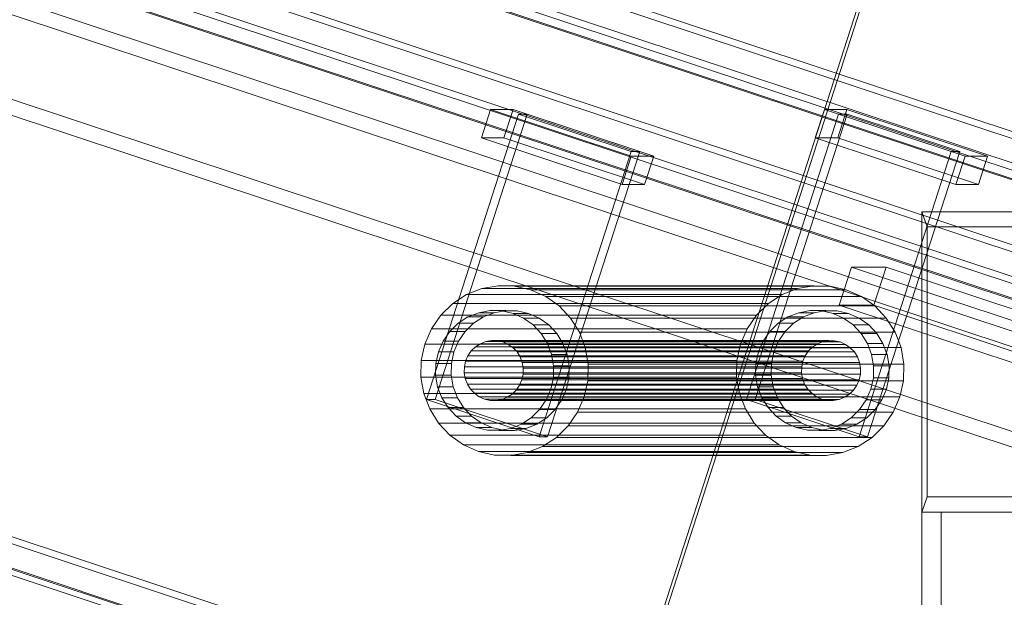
# Model space of a CAD drawing. Header units: millimetres. Extents: x -4395 to 65662, y -65530 to 6847.
# Tile 884 of 1034: x 26260 to 26456, y 226 to 341. Entities that reach past the tile are written whole.
import ezdxf

# ---------------------------------------------------------------- set-up
doc = ezdxf.new("R2010")
doc.units = ezdxf.units.MM
doc.layers.add('lateral_C06', color=7, linetype='Continuous', lineweight=0)
doc.layers.add('lateral_C07', color=7, linetype='Continuous', lineweight=0)

msp = doc.modelspace()

# ---------------------------------------------------------------- linework, layer by layer
at = {"layer": 'lateral_C06'}
for p, q in [((26440.004, 242.855), (26440.004, 302.855)), ((26440.004, 302.855), (27002.653, 302.855)), ((26441.046, 299.855), (26440.004, 302.855)), ((26440.004, 302.855), (26460.843, 302.855)), ((27003.695, 299.855), (26441.046, 299.855)), ((26441.046, 299.855), (26441.046, 245.855)), ((26459.801, 299.855), (26441.046, 299.855)), ((26441.046, 245.855), (26440.004, 242.855)), ((27003.695, 245.855), (26441.046, 245.855)), ((26441.046, 245.855), (26459.801, 245.855)), ((26440.004, 12), (26440.004, 242.855)), ((26440.004, 242.855), (26460.843, 242.855)), ((26440.004, 242.855), (26443.859, 242.855)), ((26496.269, 242.855), (26440.004, 242.855)), ((26440.004, 242.855), (27002.653, 242.855)), ((26462.614, 242.855), (26443.859, 242.855)), ((26443.859, 242.855), (26443.859, 12)), ((26443.859, 242.855), (26494.498, 242.855))]:
    msp.add_line(p, q, dxfattribs=at)
at = {"layer": 'lateral_C07'}
for p, q in [((19884.41, 2478.743), (26575.045, 255.924)), ((26579.362, 255.924), (19888.727, 2478.743)), ((19952.619, 2478.743), (26643.254, 255.924)), ((26647.571, 255.924), (19956.936, 2478.743)), ((26573.206, 250.221), (19882.571, 2473.041)), ((19886.889, 2473.041), (26577.524, 250.221)), ((26641.416, 250.221), (19950.781, 2473.041)), ((19955.098, 2473.041), (26645.733, 250.221)), ((19881.652, 2470.19), (26572.287, 247.37)), ((26572.978, 247.37), (19882.343, 2470.19)), ((19953.488, 2470.19), (26644.123, 247.37)), ((26644.814, 247.37), (19954.179, 2470.19)), ((19944.954, 2422.758), (26504.531, 243.48)), ((26564.97, 243.48), (20005.393, 2422.758)), ((26503.612, 240.628), (19944.035, 2419.907)), ((20004.474, 2419.907), (26564.051, 240.628)), ((19909.732, 2345.686), (26600.367, 122.867)), ((26604.684, 122.867), (19914.049, 2345.686)), ((26598.529, 117.164), (19907.894, 2339.984)), ((26602.155, 117.164), (19911.52, 2339.984)), ((19912.211, 2339.984), (26602.846, 117.164)), ((26443.013, 170.036), (25321.53, 542.624)), ((25322.221, 542.624), (26443.704, 170.036)), ((26371.177, 170.036), (26434.589, 366.77)), ((26435.28, 366.77), (26371.868, 170.036)), ((26352.069, 317.606), (26353.907, 323.308)), ((26358.397, 323.308), (26353.907, 323.308)), ((26353.907, 323.308), (26381.991, 313.978)), ((26356.559, 317.606), (26358.397, 323.308)), ((26386.48, 313.978), (26358.397, 323.308)), ((26418.724, 317.606), (26420.562, 323.308)), ((26425.052, 323.308), (26420.562, 323.308)), ((26420.562, 323.308), (26448.646, 313.978)), ((26423.214, 317.606), (26425.052, 323.308)), ((26453.136, 313.978), (26425.052, 323.308)), ((26341.098, 265.351), (26359.478, 322.375)), ((26342.825, 265.351), (26361.205, 322.375)), ((26361.205, 322.375), (26359.478, 322.375)), ((26359.478, 322.375), (26381.945, 314.911)), ((26383.672, 314.911), (26361.205, 322.375)), ((26404.99, 265.351), (26423.371, 322.375)), ((26406.717, 265.351), (26425.097, 322.375)), ((26425.097, 322.375), (26423.371, 322.375)), ((26423.371, 322.375), (26445.838, 314.911)), ((26447.565, 314.911), (26425.097, 322.375)), ((26380.153, 308.276), (26352.069, 317.606)), ((26352.069, 317.606), (26356.559, 317.606)), ((26356.559, 317.606), (26384.642, 308.276)), ((26446.808, 308.276), (26418.724, 317.606)), ((26418.724, 317.606), (26423.214, 317.606)), ((26423.214, 317.606), (26451.298, 308.276)), ((26363.565, 257.887), (26381.945, 314.911)), ((26383.672, 314.911), (26365.292, 257.887)), ((26381.945, 314.911), (26383.672, 314.911)), ((26427.458, 257.887), (26445.838, 314.911)), ((26447.565, 314.911), (26429.184, 257.887)), ((26445.838, 314.911), (26447.565, 314.911)), ((26380.153, 308.276), (26381.991, 313.978)), ((26381.991, 313.978), (26386.48, 313.978)), ((26386.48, 313.978), (26384.642, 308.276)), ((26446.808, 308.276), (26448.646, 313.978)), ((26448.646, 313.978), (26453.136, 313.978)), ((26453.136, 313.978), (26451.298, 308.276)), ((26384.642, 308.276), (26380.153, 308.276)), ((26451.298, 308.276), (26446.808, 308.276)), ((26423.511, 284.172), (26425.962, 291.775)), ((26432.869, 291.775), (26425.962, 291.775)), ((26425.962, 291.775), (26585.104, 238.903)), ((26430.419, 284.172), (26432.869, 291.775)), ((26592.011, 238.903), (26432.869, 291.775)), ((26349.119, 286.286), (26352.179, 287.494)), ((26352.179, 287.494), (26355.411, 288.073)), ((26415.208, 287.494), (26352.179, 287.494)), ((26355.411, 288.073), (26358.693, 288.001)), ((26418.44, 288.073), (26355.411, 288.073)), ((26358.693, 288.001), (26361.898, 287.28)), ((26421.722, 288.001), (26358.693, 288.001)), ((26361.898, 287.28), (26364.902, 285.938)), ((26424.927, 287.28), (26361.898, 287.28)), ((26415.208, 287.494), (26412.148, 286.286)), ((26418.44, 288.073), (26415.208, 287.494)), ((26421.722, 288.001), (26418.44, 288.073)), ((26424.927, 287.28), (26421.722, 288.001)), ((26427.931, 285.938), (26424.927, 287.28)), ((26346.351, 284.495), (26349.119, 286.286)), ((26412.148, 286.286), (26349.119, 286.286)), ((26364.902, 285.938), (26367.591, 284.027)), ((26427.931, 285.938), (26364.902, 285.938)), ((26412.148, 286.286), (26409.38, 284.495)), ((26430.62, 284.027), (26427.931, 285.938)), ((26343.98, 282.191), (26346.351, 284.495)), ((26409.38, 284.495), (26346.351, 284.495)), ((26367.591, 284.027), (26369.861, 281.619)), ((26430.62, 284.027), (26367.591, 284.027)), ((26409.38, 284.495), (26407.009, 282.191)), ((26582.653, 231.3), (26423.511, 284.172)), ((26423.511, 284.172), (26430.419, 284.172)), ((26430.419, 284.172), (26589.561, 231.3)), ((26432.891, 281.619), (26430.62, 284.027)), ((26342.097, 279.46), (26343.98, 282.191)), ((26407.009, 282.191), (26343.98, 282.191)), ((26347.406, 280.562), (26349.36, 281.826)), ((26349.36, 281.826), (26351.52, 282.679)), ((26352.468, 281.826), (26349.36, 281.826)), ((26352.468, 281.826), (26350.514, 280.562)), ((26351.52, 282.679), (26353.801, 283.088)), ((26354.628, 282.679), (26351.52, 282.679)), ((26354.628, 282.679), (26352.468, 281.826)), ((26353.801, 283.088), (26356.118, 283.037)), ((26356.91, 283.088), (26353.801, 283.088)), ((26356.91, 283.088), (26354.628, 282.679)), ((26356.118, 283.037), (26358.38, 282.528)), ((26359.226, 283.037), (26356.118, 283.037)), ((26359.226, 283.037), (26356.91, 283.088)), ((26358.38, 282.528), (26360.501, 281.58)), ((26361.488, 282.528), (26358.38, 282.528)), ((26361.488, 282.528), (26359.226, 283.037)), ((26360.501, 281.58), (26362.399, 280.231)), ((26363.609, 281.58), (26360.501, 281.58)), ((26363.609, 281.58), (26361.488, 282.528)), ((26365.507, 280.231), (26363.609, 281.58)), ((26369.861, 281.619), (26371.625, 278.809)), ((26432.891, 281.619), (26369.861, 281.619)), ((26407.009, 282.191), (26405.127, 279.46)), ((26411.299, 280.562), (26413.253, 281.826)), ((26413.253, 281.826), (26415.412, 282.679)), ((26416.361, 281.826), (26413.253, 281.826)), ((26416.361, 281.826), (26414.407, 280.562)), ((26415.412, 282.679), (26417.694, 283.088)), ((26418.52, 282.679), (26415.412, 282.679)), ((26418.52, 282.679), (26416.361, 281.826)), ((26417.694, 283.088), (26420.01, 283.037)), ((26420.802, 283.088), (26417.694, 283.088)), ((26420.802, 283.088), (26418.52, 282.679)), ((26420.01, 283.037), (26422.273, 282.528)), ((26423.119, 283.037), (26420.01, 283.037)), ((26423.119, 283.037), (26420.802, 283.088)), ((26422.273, 282.528), (26424.394, 281.58)), ((26425.381, 282.528), (26422.273, 282.528)), ((26425.381, 282.528), (26423.119, 283.037)), ((26424.394, 281.58), (26426.292, 280.231)), ((26427.502, 281.58), (26424.394, 281.58)), ((26427.502, 281.58), (26425.381, 282.528)), ((26429.4, 280.231), (26427.502, 281.58)), ((26434.654, 278.809), (26432.891, 281.619)), ((26340.776, 276.41), (26342.097, 279.46)), ((26405.127, 279.46), (26342.097, 279.46)), ((26345.732, 278.935), (26347.406, 280.562)), ((26350.514, 280.562), (26347.406, 280.562)), ((26350.514, 280.562), (26348.841, 278.935)), ((26362.399, 280.231), (26364.002, 278.532)), ((26365.507, 280.231), (26362.399, 280.231)), ((26367.11, 278.532), (26365.507, 280.231)), ((26405.127, 279.46), (26403.805, 276.41)), ((26409.625, 278.935), (26411.299, 280.562)), ((26414.407, 280.562), (26411.299, 280.562)), ((26414.407, 280.562), (26412.733, 278.935)), ((26426.292, 280.231), (26427.894, 278.532)), ((26429.4, 280.231), (26426.292, 280.231)), ((26431.002, 278.532), (26429.4, 280.231)), ((26344.404, 277.008), (26345.732, 278.935)), ((26348.841, 278.935), (26345.732, 278.935)), ((26348.841, 278.935), (26347.512, 277.008)), ((26364.002, 278.532), (26365.247, 276.548)), ((26367.11, 278.532), (26364.002, 278.532)), ((26368.355, 276.548), (26367.11, 278.532)), ((26371.625, 278.809), (26372.815, 275.703)), ((26434.654, 278.809), (26371.625, 278.809)), ((26408.296, 277.008), (26409.625, 278.935)), ((26412.733, 278.935), (26409.625, 278.935)), ((26412.733, 278.935), (26411.404, 277.008)), ((26427.894, 278.532), (26429.139, 276.548)), ((26431.002, 278.532), (26427.894, 278.532)), ((26432.248, 276.548), (26431.002, 278.532)), ((26435.844, 275.703), (26434.654, 278.809)), ((26340.066, 273.156), (26340.776, 276.41)), ((26340.776, 276.41), (26403.805, 276.41)), ((26343.471, 274.855), (26344.404, 277.008)), ((26347.512, 277.008), (26344.404, 277.008)), ((26347.512, 277.008), (26346.579, 274.855)), ((26350.046, 275.029), (26350.882, 275.843)), ((26350.882, 275.843), (26351.859, 276.475)), ((26418.229, 275.843), (26350.882, 275.843)), ((26351.859, 276.475), (26352.939, 276.901)), ((26419.206, 276.475), (26351.859, 276.475)), ((26352.939, 276.901), (26354.08, 277.105)), ((26420.285, 276.901), (26352.939, 276.901)), ((26354.08, 277.105), (26355.238, 277.08)), ((26421.426, 277.105), (26354.08, 277.105)), ((26355.238, 277.08), (26356.369, 276.825)), ((26422.584, 277.08), (26355.238, 277.08)), ((26356.369, 276.825), (26357.43, 276.352)), ((26423.716, 276.825), (26356.369, 276.825)), ((26357.43, 276.352), (26358.379, 275.677)), ((26424.776, 276.352), (26357.43, 276.352)), ((26358.379, 275.677), (26359.18, 274.828)), ((26425.725, 275.677), (26358.379, 275.677)), ((26365.247, 276.548), (26366.087, 274.356)), ((26368.355, 276.548), (26365.247, 276.548)), ((26369.195, 274.356), (26368.355, 276.548)), ((26372.815, 275.703), (26373.386, 272.421)), ((26435.844, 275.703), (26372.815, 275.703)), ((26403.805, 276.41), (26403.095, 273.156)), ((26407.363, 274.855), (26408.296, 277.008)), ((26411.404, 277.008), (26408.296, 277.008)), ((26411.404, 277.008), (26410.471, 274.855)), ((26418.229, 275.843), (26417.392, 275.029)), ((26419.206, 276.475), (26418.229, 275.843)), ((26420.285, 276.901), (26419.206, 276.475)), ((26421.426, 277.105), (26420.285, 276.901)), ((26422.584, 277.08), (26421.426, 277.105)), ((26423.716, 276.825), (26422.584, 277.08)), ((26424.776, 276.352), (26423.716, 276.825)), ((26425.725, 275.677), (26424.776, 276.352)), ((26426.526, 274.828), (26425.725, 275.677)), ((26429.139, 276.548), (26429.979, 274.356)), ((26432.248, 276.548), (26429.139, 276.548)), ((26433.088, 274.356), (26432.248, 276.548)), ((26436.415, 272.421), (26435.844, 275.703)), ((26342.969, 272.558), (26343.471, 274.855)), ((26343.471, 274.855), (26346.579, 274.855)), ((26346.579, 274.855), (26346.077, 272.558)), ((26348.915, 272.989), (26349.381, 274.066)), ((26349.381, 274.066), (26350.046, 275.029)), ((26416.727, 274.066), (26349.381, 274.066)), ((26417.392, 275.029), (26350.046, 275.029)), ((26359.18, 274.828), (26359.803, 273.836)), ((26426.526, 274.828), (26359.18, 274.828)), ((26359.803, 273.836), (26360.223, 272.739)), ((26427.149, 273.836), (26359.803, 273.836)), ((26366.087, 274.356), (26366.489, 272.039)), ((26369.195, 274.356), (26366.087, 274.356)), ((26369.598, 272.039), (26369.195, 274.356)), ((26406.862, 272.558), (26407.363, 274.855)), ((26407.363, 274.855), (26410.471, 274.855)), ((26410.471, 274.855), (26409.97, 272.558)), ((26416.727, 274.066), (26416.261, 272.989)), ((26417.392, 275.029), (26416.727, 274.066)), ((26427.149, 273.836), (26426.526, 274.828)), ((26427.569, 272.739), (26427.149, 273.836)), ((26429.979, 274.356), (26430.382, 272.039)), ((26433.088, 274.356), (26429.979, 274.356)), ((26433.49, 272.039), (26433.088, 274.356)), ((26339.994, 269.825), (26340.066, 273.156)), ((26403.095, 273.156), (26340.066, 273.156)), ((26342.919, 270.206), (26342.969, 272.558)), ((26346.077, 272.558), (26342.969, 272.558)), ((26346.077, 272.558), (26346.027, 270.206)), ((26348.639, 270.665), (26348.664, 271.841)), ((26348.664, 271.841), (26348.915, 272.989)), ((26416.01, 271.841), (26348.664, 271.841)), ((26348.915, 272.989), (26416.261, 272.989)), ((26360.223, 272.739), (26360.424, 271.581)), ((26427.569, 272.739), (26360.223, 272.739)), ((26360.424, 271.581), (26360.399, 270.405)), ((26427.77, 271.581), (26360.424, 271.581)), ((26366.489, 272.039), (26366.439, 269.687)), ((26369.598, 272.039), (26366.489, 272.039)), ((26369.547, 269.687), (26369.598, 272.039)), ((26373.386, 272.421), (26373.314, 269.089)), ((26436.415, 272.421), (26373.386, 272.421)), ((26403.095, 273.156), (26403.023, 269.825)), ((26406.811, 270.206), (26406.862, 272.558)), ((26409.97, 272.558), (26406.862, 272.558)), ((26409.97, 272.558), (26409.92, 270.206)), ((26416.01, 271.841), (26415.985, 270.665)), ((26416.261, 272.989), (26416.01, 271.841)), ((26427.77, 271.581), (26427.569, 272.739)), ((26427.745, 270.405), (26427.77, 271.581)), ((26430.382, 272.039), (26430.331, 269.687)), ((26433.49, 272.039), (26430.382, 272.039)), ((26433.44, 269.687), (26433.49, 272.039)), ((26436.343, 269.089), (26436.415, 272.421)), ((26340.564, 266.543), (26339.994, 269.825)), ((26403.023, 269.825), (26339.994, 269.825)), ((26343.321, 267.89), (26342.919, 270.206)), ((26346.027, 270.206), (26342.919, 270.206)), ((26346.027, 270.206), (26346.43, 267.89)), ((26348.84, 269.506), (26348.639, 270.665)), ((26415.985, 270.665), (26348.639, 270.665)), ((26349.26, 268.41), (26348.84, 269.506)), ((26416.186, 269.506), (26348.84, 269.506)), ((26360.399, 270.405), (26360.148, 269.257)), ((26427.745, 270.405), (26360.399, 270.405)), ((26366.439, 269.687), (26365.938, 267.391)), ((26369.547, 269.687), (26366.439, 269.687)), ((26369.046, 267.391), (26369.547, 269.687)), ((26403.023, 269.825), (26403.594, 266.543)), ((26407.214, 267.89), (26406.811, 270.206)), ((26409.92, 270.206), (26406.811, 270.206)), ((26409.92, 270.206), (26410.322, 267.89)), ((26415.985, 270.665), (26416.186, 269.506)), ((26416.186, 269.506), (26416.606, 268.41)), ((26427.494, 269.257), (26427.745, 270.405)), ((26430.331, 269.687), (26429.83, 267.391)), ((26433.44, 269.687), (26430.331, 269.687)), ((26432.938, 267.391), (26433.44, 269.687)), ((26344.161, 265.697), (26343.321, 267.89)), ((26346.43, 267.89), (26343.321, 267.89)), ((26346.43, 267.89), (26347.27, 265.697)), ((26349.883, 267.418), (26349.26, 268.41)), ((26416.606, 268.41), (26349.26, 268.41)), ((26350.684, 266.569), (26349.883, 267.418)), ((26417.229, 267.418), (26349.883, 267.418)), ((26359.682, 268.18), (26359.017, 267.217)), ((26360.148, 269.257), (26359.682, 268.18)), ((26427.028, 268.18), (26359.682, 268.18)), ((26427.494, 269.257), (26360.148, 269.257)), ((26365.938, 267.391), (26365.005, 265.237)), ((26369.046, 267.391), (26365.938, 267.391)), ((26368.113, 265.237), (26369.046, 267.391)), ((26373.314, 269.089), (26372.604, 265.836)), ((26436.343, 269.089), (26373.314, 269.089)), ((26408.054, 265.697), (26407.214, 267.89)), ((26410.322, 267.89), (26407.214, 267.89)), ((26410.322, 267.89), (26411.162, 265.697)), ((26416.606, 268.41), (26417.229, 267.418)), ((26417.229, 267.418), (26418.03, 266.569)), ((26426.363, 267.217), (26427.028, 268.18)), ((26427.028, 268.18), (26427.494, 269.257)), ((26429.83, 267.391), (26428.897, 265.237)), ((26432.938, 267.391), (26429.83, 267.391)), ((26432.005, 265.237), (26432.938, 267.391)), ((26435.633, 265.836), (26436.343, 269.089)), ((26341.754, 263.437), (26340.564, 266.543)), ((26403.594, 266.543), (26340.564, 266.543)), ((26345.407, 263.713), (26344.161, 265.697)), ((26347.27, 265.697), (26344.161, 265.697)), ((26347.27, 265.697), (26348.515, 263.713)), ((26351.633, 265.894), (26350.684, 266.569)), ((26418.03, 266.569), (26350.684, 266.569)), ((26352.693, 265.42), (26351.633, 265.894)), ((26418.979, 265.894), (26351.633, 265.894)), ((26353.824, 265.166), (26352.693, 265.42)), ((26420.04, 265.42), (26352.693, 265.42)), ((26357.203, 265.771), (26356.124, 265.345)), ((26358.18, 266.403), (26357.203, 265.771)), ((26424.55, 265.771), (26357.203, 265.771)), ((26359.017, 267.217), (26358.18, 266.403)), ((26425.527, 266.403), (26358.18, 266.403)), ((26426.363, 267.217), (26359.017, 267.217)), ((26372.604, 265.836), (26371.282, 262.785)), ((26435.633, 265.836), (26372.604, 265.836)), ((26403.594, 266.543), (26404.784, 263.437)), ((26409.299, 263.713), (26408.054, 265.697)), ((26411.162, 265.697), (26408.054, 265.697)), ((26411.162, 265.697), (26412.407, 263.713)), ((26418.03, 266.569), (26418.979, 265.894)), ((26418.979, 265.894), (26420.04, 265.42)), ((26420.04, 265.42), (26421.171, 265.166)), ((26423.47, 265.345), (26424.55, 265.771)), ((26424.55, 265.771), (26425.527, 266.403)), ((26425.527, 266.403), (26426.363, 267.217)), ((26434.311, 262.785), (26435.633, 265.836)), ((26363.565, 257.887), (26341.098, 265.351)), ((26341.098, 265.351), (26342.825, 265.351)), ((26343.518, 260.626), (26341.754, 263.437)), ((26404.784, 263.437), (26341.754, 263.437)), ((26342.825, 265.351), (26365.292, 257.887)), ((26347.009, 262.014), (26345.407, 263.713)), ((26348.515, 263.713), (26345.407, 263.713)), ((26348.515, 263.713), (26350.117, 262.014)), ((26354.983, 265.14), (26353.824, 265.166)), ((26421.171, 265.166), (26353.824, 265.166)), ((26356.124, 265.345), (26354.983, 265.14)), ((26422.329, 265.14), (26354.983, 265.14)), ((26423.47, 265.345), (26356.124, 265.345)), ((26365.005, 265.237), (26363.676, 263.31)), ((26368.113, 265.237), (26365.005, 265.237)), ((26366.784, 263.31), (26368.113, 265.237)), ((26404.784, 263.437), (26406.548, 260.626)), ((26427.458, 257.887), (26404.99, 265.351)), ((26404.99, 265.351), (26406.717, 265.351)), ((26406.717, 265.351), (26429.184, 257.887)), ((26410.901, 262.014), (26409.299, 263.713)), ((26412.407, 263.713), (26409.299, 263.713)), ((26412.407, 263.713), (26414.01, 262.014)), ((26421.171, 265.166), (26422.329, 265.14)), ((26422.329, 265.14), (26423.47, 265.345)), ((26428.897, 265.237), (26427.568, 263.31)), ((26432.005, 265.237), (26428.897, 265.237)), ((26430.677, 263.31), (26432.005, 265.237)), ((26348.907, 260.665), (26347.009, 262.014)), ((26350.117, 262.014), (26347.009, 262.014)), ((26350.117, 262.014), (26352.015, 260.665)), ((26362.002, 261.683), (26360.048, 260.419)), ((26363.676, 263.31), (26362.002, 261.683)), ((26365.11, 261.683), (26362.002, 261.683)), ((26363.156, 260.419), (26365.11, 261.683)), ((26366.784, 263.31), (26363.676, 263.31)), ((26365.11, 261.683), (26366.784, 263.31)), ((26371.282, 262.785), (26369.4, 260.055)), ((26434.311, 262.785), (26371.282, 262.785)), ((26412.8, 260.665), (26410.901, 262.014)), ((26414.01, 262.014), (26410.901, 262.014)), ((26414.01, 262.014), (26415.908, 260.665)), ((26425.895, 261.683), (26423.941, 260.419)), ((26427.568, 263.31), (26425.895, 261.683)), ((26429.003, 261.683), (26425.895, 261.683)), ((26427.049, 260.419), (26429.003, 261.683)), ((26430.677, 263.31), (26427.568, 263.31)), ((26429.003, 261.683), (26430.677, 263.31)), ((26432.429, 260.055), (26434.311, 262.785)), ((26345.789, 258.219), (26343.518, 260.626)), ((26406.548, 260.626), (26343.518, 260.626)), ((26351.028, 259.718), (26348.907, 260.665)), ((26352.015, 260.665), (26348.907, 260.665)), ((26353.29, 259.209), (26351.028, 259.718)), ((26354.136, 259.718), (26351.028, 259.718)), ((26352.015, 260.665), (26354.136, 259.718)), ((26354.136, 259.718), (26356.399, 259.209)), ((26357.889, 259.567), (26355.607, 259.158)), ((26360.048, 260.419), (26357.889, 259.567)), ((26360.997, 259.567), (26357.889, 259.567)), ((26358.715, 259.158), (26360.997, 259.567)), ((26363.156, 260.419), (26360.048, 260.419)), ((26360.997, 259.567), (26363.156, 260.419)), ((26369.4, 260.055), (26367.029, 257.75)), ((26432.429, 260.055), (26369.4, 260.055)), ((26406.548, 260.626), (26408.818, 258.219)), ((26414.921, 259.718), (26412.8, 260.665)), ((26415.908, 260.665), (26412.8, 260.665)), ((26417.183, 259.209), (26414.921, 259.718)), ((26418.029, 259.718), (26414.921, 259.718)), ((26415.908, 260.665), (26418.029, 259.718)), ((26418.029, 259.718), (26420.291, 259.209)), ((26421.781, 259.567), (26419.499, 259.158)), ((26423.941, 260.419), (26421.781, 259.567)), ((26424.889, 259.567), (26421.781, 259.567)), ((26422.608, 259.158), (26424.889, 259.567)), ((26427.049, 260.419), (26423.941, 260.419)), ((26424.889, 259.567), (26427.049, 260.419)), ((26430.058, 257.75), (26432.429, 260.055)), ((26348.478, 256.308), (26345.789, 258.219)), ((26408.818, 258.219), (26345.789, 258.219)), ((26355.607, 259.158), (26353.29, 259.209)), ((26356.399, 259.209), (26353.29, 259.209)), ((26358.715, 259.158), (26355.607, 259.158)), ((26356.399, 259.209), (26358.715, 259.158)), ((26365.292, 257.887), (26363.565, 257.887)), ((26367.029, 257.75), (26364.261, 255.96)), ((26430.058, 257.75), (26367.029, 257.75)), ((26408.818, 258.219), (26411.507, 256.308)), ((26419.499, 259.158), (26417.183, 259.209)), ((26420.291, 259.209), (26417.183, 259.209)), ((26422.608, 259.158), (26419.499, 259.158)), ((26420.291, 259.209), (26422.608, 259.158)), ((26427.29, 255.96), (26430.058, 257.75)), ((26429.184, 257.887), (26427.458, 257.887)), ((26351.482, 254.966), (26348.478, 256.308)), ((26411.507, 256.308), (26348.478, 256.308)), ((26364.261, 255.96), (26361.201, 254.751)), ((26427.29, 255.96), (26364.261, 255.96)), ((26411.507, 256.308), (26414.511, 254.966)), ((26424.23, 254.751), (26427.29, 255.96)), ((26354.687, 254.245), (26351.482, 254.966)), ((26414.511, 254.966), (26351.482, 254.966)), ((26357.969, 254.172), (26354.687, 254.245)), ((26417.716, 254.245), (26354.687, 254.245)), ((26361.201, 254.751), (26357.969, 254.172)), ((26420.998, 254.172), (26357.969, 254.172)), ((26424.23, 254.751), (26361.201, 254.751)), ((26414.511, 254.966), (26417.716, 254.245)), ((26417.716, 254.245), (26420.998, 254.172)), ((26420.998, 254.172), (26424.23, 254.751))]:
    msp.add_line(p, q, dxfattribs=at)

doc.saveas('drawing.dxf')
